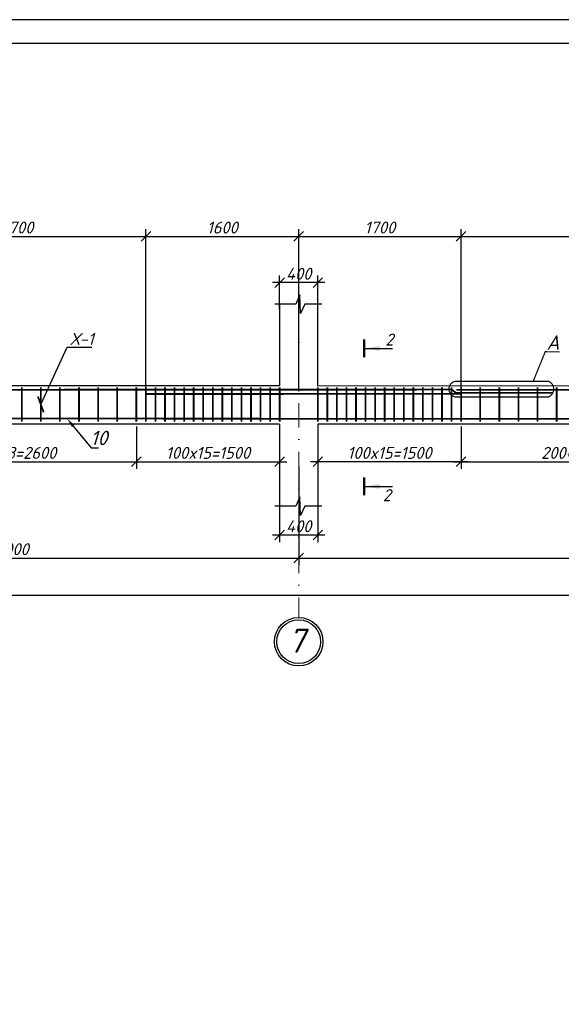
# Model space of a CAD drawing. Header units: millimetres. Extents: x -33345 to 4712671, y -3392 to 121473.
# Tile 524 of 656: x 2636372 to 2647713, y 65899 to 86501. Entities that reach past the tile are written whole.
import ezdxf
from ezdxf import colors
from ezdxf.entities.mleader import LeaderData, LeaderLine
from ezdxf.math import Vec2, Vec3

# ---------------------------------------------------------------- set-up
doc = ezdxf.new("R2010")
doc.units = ezdxf.units.MM
doc.linetypes.add('DASHDOTX2', pattern=[50.8, 25.4, -12.7, 0, -12.7])
doc.layers.add('0.25', color=7, linetype='Continuous', lineweight=25)
doc.layers.add('АСО-Текст', color=7, linetype='Continuous', lineweight=20)
doc.layers.add('Лист', color=7, linetype='Continuous')
doc.styles.add('_text', font='isocpeui.ttf')
doc.styles.add('Arch-Dim', font='isocpeui.ttf', dxfattribs={"height": 200})
doc.styles.add('GOST 2.304', font='isocpeui.ttf')
doc.styles.add('RUSS', font='RUSS.shx', dxfattribs={"width": 0.8, "oblique": 15, "height": 250})
doc.styles.add('Тохир', font='isocpeui.ttf', dxfattribs={"oblique": 2, "height": 250})
doc.dimstyles.new('Islom 94', dxfattribs={"dimtxt": 250, "dimasz": 200, "dimexe": 150, "dimexo": 100, "dimgap": 60, "dimtad": 1, "dimdec": 0, "dimtxsty": '_text', "dimblk": 'OBLIQUE', "dimcen": 0, "dimdle": 150, "dimadec": 0, "dimazin": 0, "dimtfac": 1, "dimtdec": 0, "dimtmove": 0, "dimatfit": 3, "dimfxl": 1, "dimarcsym": 0})

# ---------------------------------------------------------------- blocks, each defined once
blk = doc.blocks.new('*U327')
at = {"layer": '0.25', "color": 5, "linetype": 'Continuous', "lineweight": 25, "ltscale": 100}
blk.add_lwpolyline([(-125914, 0), (0, 0), (0, 42000), (-125914, 42000), (-125914, 0)], dxfattribs=at)
at = {"layer": '0.25', "color": 7, "linetype": 'Continuous', "lineweight": 30, "ltscale": 100}
blk.add_lwpolyline([(-123914, 500), (-500, 500), (-500, 41500), (-123914, 41500), (-123914, 500)], dxfattribs=at)
blk = doc.blocks.new('_Oblique')
at = {"color": 0, "linetype": 'ByBlock', "lineweight": -2}
blk.add_line((-0.5, -0.5), (0.5, 0.5), dxfattribs=at)
blk = doc.blocks.new('*D1420')
at = {"color": 0, "lineweight": -2, "ltscale": 10, "transparency": 16777216}
for p, q in [((2641815, 76322), (2641815, 75567)), ((2642615, 76322), (2642615, 75567)), ((2642765, 75717), (2641665, 75717))]:
    blk.add_line(p, q, dxfattribs=at)
at = {"layer": 'Defpoints', "color": 0, "ltscale": 10, "transparency": 16777216}
for p in [(2641815, 76422), (2642615, 76422), (2641815, 75717)]:
    blk.add_point(p, dxfattribs=at)
at = {"color": 0, "lineweight": -2, "ltscale": 10, "transparency": 16777216, "xscale": 200, "yscale": 200, "zscale": 200, "rotation": 180}
blk.add_blockref('_Oblique', (2641815, 75717), dxfattribs=at)
at = {"color": 0, "lineweight": -2, "ltscale": 10, "transparency": 16777216, "xscale": 200, "yscale": 200, "zscale": 200}
blk.add_blockref('_Oblique', (2642615, 75717), dxfattribs=at)
at = {"color": 0, "ltscale": 10, "transparency": 16777216, "insert": (2642215, 75902), "char_height": 250, "attachment_point": 5, "style": '_text'}
blk.add_mtext('400', dxfattribs=at)
blk = doc.blocks.new('*D1421')
at = {"color": 0, "lineweight": -2, "ltscale": 10, "transparency": 16777216}
for p, q in [((2642765, 81000), (2641665, 81000)), ((2641815, 80439), (2641815, 81150)), ((2642615, 80439), (2642615, 81150))]:
    blk.add_line(p, q, dxfattribs=at)
at = {"layer": 'Defpoints', "color": 0, "ltscale": 10, "transparency": 16777216}
for p in [(2641815, 81000), (2641815, 80339), (2642615, 80339)]:
    blk.add_point(p, dxfattribs=at)
at = {"color": 0, "lineweight": -2, "ltscale": 10, "transparency": 16777216, "xscale": 200, "yscale": 200, "zscale": 200, "rotation": 180}
blk.add_blockref('_Oblique', (2641815, 81000), dxfattribs=at)
at = {"color": 0, "lineweight": -2, "ltscale": 10, "transparency": 16777216, "xscale": 200, "yscale": 200, "zscale": 200}
blk.add_blockref('_Oblique', (2642615, 81000), dxfattribs=at)
at = {"color": 0, "ltscale": 10, "transparency": 16777216, "insert": (2642215, 81185), "char_height": 250, "attachment_point": 5, "style": '_text'}
blk.add_mtext('400', dxfattribs=at)
blk = doc.blocks.new('*D2875')
at = {"color": 0, "lineweight": -2, "ltscale": 10, "transparency": 16777216}
for p, q in [((2642215, 77152), (2642215, 75087)), ((2630215, 76940), (2630215, 75087)), ((2630065, 75237), (2642365, 75237))]:
    blk.add_line(p, q, dxfattribs=at)
at = {"layer": 'Defpoints', "color": 0, "ltscale": 10, "transparency": 16777216}
for p in [(2642215, 77252, 1359241), (2630215, 77040, 1359241), (2642215, 75237)]:
    blk.add_point(p, dxfattribs=at)
at = {"color": 0, "lineweight": -2, "ltscale": 10, "transparency": 16777216, "xscale": 200, "yscale": 200, "zscale": 200, "rotation": 180}
blk.add_blockref('_Oblique', (2630215, 75237), dxfattribs=at)
at = {"color": 0, "lineweight": -2, "ltscale": 10, "transparency": 16777216, "xscale": 200, "yscale": 200, "zscale": 200}
blk.add_blockref('_Oblique', (2642215, 75237), dxfattribs=at)
at = {"color": 0, "ltscale": 10, "transparency": 16777216, "insert": (2636215, 75422), "char_height": 250, "attachment_point": 5, "style": '_text'}
blk.add_mtext('6000', dxfattribs=at)
blk = doc.blocks.new('*D2876')
at = {"color": 0, "lineweight": -2, "ltscale": 10, "transparency": 16777216}
for p, q in [((2642215, 77152), (2642215, 75087)), ((2654215, 77152), (2654215, 75087)), ((2642065, 75237), (2654365, 75237))]:
    blk.add_line(p, q, dxfattribs=at)
at = {"layer": 'Defpoints', "color": 0, "ltscale": 10, "transparency": 16777216}
for p in [(2642215, 77252, 1359241), (2654215, 77252, 1359241), (2654215, 75237)]:
    blk.add_point(p, dxfattribs=at)
at = {"color": 0, "lineweight": -2, "ltscale": 10, "transparency": 16777216, "xscale": 200, "yscale": 200, "zscale": 200, "rotation": 180}
blk.add_blockref('_Oblique', (2642215, 75237), dxfattribs=at)
at = {"color": 0, "lineweight": -2, "ltscale": 10, "transparency": 16777216, "xscale": 200, "yscale": 200, "zscale": 200}
blk.add_blockref('_Oblique', (2654215, 75237), dxfattribs=at)
at = {"color": 0, "ltscale": 10, "transparency": 16777216, "insert": (2648215, 75422), "char_height": 250, "attachment_point": 5, "style": '_text'}
blk.add_mtext('6000', dxfattribs=at)
blk = doc.blocks.new('*D2880')
at = {"color": 0, "lineweight": -2, "ltscale": 10, "transparency": 16777216}
for p, q in [((2568215, 77052), (2568215, 74302)), ((2687015, 77052), (2687015, 74302)), ((2687165, 74452), (2568065, 74452))]:
    blk.add_line(p, q, dxfattribs=at)
at = {"layer": 'Defpoints', "color": 0, "ltscale": 10, "transparency": 16777216}
for p in [(2568215, 77152, 1359241), (2687015, 77152), (2568215, 74452)]:
    blk.add_point(p, dxfattribs=at)
at = {"color": 0, "lineweight": -2, "ltscale": 10, "transparency": 16777216, "xscale": 200, "yscale": 200, "zscale": 200, "rotation": 180}
blk.add_blockref('_Oblique', (2568215, 74452), dxfattribs=at)
at = {"color": 0, "lineweight": -2, "ltscale": 10, "transparency": 16777216, "xscale": 200, "yscale": 200, "zscale": 200}
blk.add_blockref('_Oblique', (2687015, 74452), dxfattribs=at)
at = {"color": 0, "ltscale": 10, "transparency": 16777216, "insert": (2627615, 74637), "char_height": 250, "attachment_point": 5, "style": '_text'}
blk.add_mtext('59400', dxfattribs=at)
blk = doc.blocks.new('*D1432')
at = {"color": 0, "lineweight": -2, "ltscale": 10, "transparency": 16777216}
for p, q in [((2638815, 77991), (2638815, 77102)), ((2641815, 77759), (2641815, 77102)), ((2638665, 77252), (2641965, 77252))]:
    blk.add_line(p, q, dxfattribs=at)
at = {"layer": 'Defpoints', "color": 0, "ltscale": 10, "transparency": 16777216}
for p in [(2638815, 78091), (2641815, 77859), (2641815, 77252)]:
    blk.add_point(p, dxfattribs=at)
at = {"color": 0, "lineweight": -2, "ltscale": 10, "transparency": 16777216, "xscale": 200, "yscale": 200, "zscale": 200, "rotation": 180}
blk.add_blockref('_Oblique', (2638815, 77252), dxfattribs=at)
at = {"color": 0, "lineweight": -2, "ltscale": 10, "transparency": 16777216, "xscale": 200, "yscale": 200, "zscale": 200}
blk.add_blockref('_Oblique', (2641815, 77252), dxfattribs=at)
at = {"color": 0, "ltscale": 10, "transparency": 16777216, "insert": (2640315, 77437), "char_height": 250, "attachment_point": 5, "style": '_text'}
blk.add_mtext('100x15=1500', dxfattribs=at)
blk = doc.blocks.new('*D1433')
at = {"color": 0, "lineweight": -2, "ltscale": 10, "transparency": 16777216}
for p, q in [((2633615, 77877), (2633615, 77102)), ((2638815, 77877), (2638815, 77102)), ((2633465, 77252), (2638965, 77252))]:
    blk.add_line(p, q, dxfattribs=at)
at = {"layer": 'Defpoints', "color": 0, "ltscale": 10, "transparency": 16777216}
for p in [(2633615, 77977, 1359241), (2638815, 77977, 1359241), (2638815, 77252)]:
    blk.add_point(p, dxfattribs=at)
at = {"color": 0, "lineweight": -2, "ltscale": 10, "transparency": 16777216, "xscale": 200, "yscale": 200, "zscale": 200, "rotation": 180}
blk.add_blockref('_Oblique', (2633615, 77252), dxfattribs=at)
at = {"color": 0, "lineweight": -2, "ltscale": 10, "transparency": 16777216, "xscale": 200, "yscale": 200, "zscale": 200}
blk.add_blockref('_Oblique', (2638815, 77252), dxfattribs=at)
at = {"color": 0, "ltscale": 10, "transparency": 16777216, "insert": (2636215, 77437), "char_height": 250, "attachment_point": 5, "style": '_text'}
blk.add_mtext('200*13=2600', dxfattribs=at)
blk = doc.blocks.new('*D1474')
at = {"color": 0, "lineweight": -2, "ltscale": 10, "transparency": 16777216}
for p, q in [((2645615, 77877), (2645615, 77102)), ((2650815, 77877), (2650815, 77102)), ((2645465, 77252), (2650965, 77252))]:
    blk.add_line(p, q, dxfattribs=at)
at = {"layer": 'Defpoints', "color": 0, "ltscale": 10, "transparency": 16777216}
for p in [(2645615, 77977, 1359241), (2650815, 77977, 1359241), (2650815, 77252)]:
    blk.add_point(p, dxfattribs=at)
at = {"color": 0, "lineweight": -2, "ltscale": 10, "transparency": 16777216, "xscale": 200, "yscale": 200, "zscale": 200, "rotation": 180}
blk.add_blockref('_Oblique', (2645615, 77252), dxfattribs=at)
at = {"color": 0, "lineweight": -2, "ltscale": 10, "transparency": 16777216, "xscale": 200, "yscale": 200, "zscale": 200}
blk.add_blockref('_Oblique', (2650815, 77252), dxfattribs=at)
at = {"color": 0, "ltscale": 10, "transparency": 16777216, "insert": (2648215, 77437), "char_height": 250, "attachment_point": 5, "style": '_text'}
blk.add_mtext('200*13=2600', dxfattribs=at)
blk = doc.blocks.new('*D1483')
at = {"color": 0, "lineweight": -2, "ltscale": 10, "transparency": 16777216}
for p, q in [((2645615, 77991), (2645615, 77102)), ((2642615, 77759), (2642615, 77102)), ((2645765, 77252), (2642465, 77252))]:
    blk.add_line(p, q, dxfattribs=at)
at = {"layer": 'Defpoints', "color": 0, "ltscale": 10, "transparency": 16777216}
for p in [(2645615, 78091), (2642615, 77859), (2642615, 77252)]:
    blk.add_point(p, dxfattribs=at)
at = {"color": 0, "lineweight": -2, "ltscale": 10, "transparency": 16777216, "xscale": 200, "yscale": 200, "zscale": 200, "rotation": 180}
blk.add_blockref('_Oblique', (2642615, 77252), dxfattribs=at)
at = {"color": 0, "lineweight": -2, "ltscale": 10, "transparency": 16777216, "xscale": 200, "yscale": 200, "zscale": 200}
blk.add_blockref('_Oblique', (2645615, 77252), dxfattribs=at)
at = {"color": 0, "ltscale": 10, "transparency": 16777216, "insert": (2644115, 77437), "char_height": 250, "attachment_point": 5, "style": '_text'}
blk.add_mtext('100x15=1500', dxfattribs=at)
blk = doc.blocks.new('*D2897')
at = {"color": 0, "lineweight": -2, "transparency": 16777216}
for p, q in [((2633615, 78773), (2633615, 82116)), ((2639015, 78769), (2639015, 82116)), ((2633465, 81966), (2639165, 81966))]:
    blk.add_line(p, q, dxfattribs=at)
at = {"layer": 'Defpoints', "color": 0, "transparency": 16777216}
for p in [(2639015, 81966), (2633615, 78673, 1359241), (2639015, 78669, 1359241)]:
    blk.add_point(p, dxfattribs=at)
at = {"color": 0, "lineweight": -2, "transparency": 16777216, "xscale": 200, "yscale": 200, "zscale": 200, "rotation": 180}
blk.add_blockref('_Oblique', (2633615, 81966), dxfattribs=at)
at = {"color": 0, "lineweight": -2, "transparency": 16777216, "xscale": 200, "yscale": 200, "zscale": 200}
blk.add_blockref('_Oblique', (2639015, 81966), dxfattribs=at)
at = {"color": 0, "lineweight": 0, "transparency": 16777216, "insert": (2636315, 82153), "char_height": 250, "attachment_point": 5, "style": '_text'}
blk.add_mtext('2700', dxfattribs=at)
blk = doc.blocks.new('*D2898')
at = {"color": 0, "lineweight": -2, "transparency": 16777216}
for p, q in [((2639015, 78769), (2639015, 82116)), ((2642215, 78771), (2642215, 82116)), ((2638865, 81966), (2642365, 81966))]:
    blk.add_line(p, q, dxfattribs=at)
at = {"layer": 'Defpoints', "color": 0, "transparency": 16777216}
for p in [(2642215, 81966), (2639015, 78669, 1359241), (2642215, 78671, 1359241)]:
    blk.add_point(p, dxfattribs=at)
at = {"color": 0, "lineweight": -2, "transparency": 16777216, "xscale": 200, "yscale": 200, "zscale": 200, "rotation": 180}
blk.add_blockref('_Oblique', (2639015, 81966), dxfattribs=at)
at = {"color": 0, "lineweight": -2, "transparency": 16777216, "xscale": 200, "yscale": 200, "zscale": 200}
blk.add_blockref('_Oblique', (2642215, 81966), dxfattribs=at)
at = {"color": 0, "lineweight": 0, "transparency": 16777216, "insert": (2640615, 82151), "char_height": 250, "attachment_point": 5, "style": '_text'}
blk.add_mtext('1600', dxfattribs=at)
blk = doc.blocks.new('*D2899')
at = {"color": 0, "lineweight": -2, "transparency": 16777216}
for p, q in [((2642215, 78771), (2642215, 82116)), ((2645615, 78773), (2645615, 82116)), ((2642065, 81966), (2645765, 81966))]:
    blk.add_line(p, q, dxfattribs=at)
at = {"layer": 'Defpoints', "color": 0, "transparency": 16777216}
for p in [(2645615, 81966), (2642215, 78671, 1359241), (2645615, 78673, 1359241)]:
    blk.add_point(p, dxfattribs=at)
at = {"color": 0, "lineweight": -2, "transparency": 16777216, "xscale": 200, "yscale": 200, "zscale": 200, "rotation": 180}
blk.add_blockref('_Oblique', (2642215, 81966), dxfattribs=at)
at = {"color": 0, "lineweight": -2, "transparency": 16777216, "xscale": 200, "yscale": 200, "zscale": 200}
blk.add_blockref('_Oblique', (2645615, 81966), dxfattribs=at)
at = {"color": 0, "lineweight": 0, "transparency": 16777216, "insert": (2643915, 82153), "char_height": 250, "attachment_point": 5, "style": '_text'}
blk.add_mtext('1700', dxfattribs=at)
blk = doc.blocks.new('*D2900')
at = {"color": 0, "lineweight": -2, "transparency": 16777216}
for p, q in [((2645615, 78773), (2645615, 82116)), ((2651015, 78769), (2651015, 82116)), ((2645465, 81966), (2651165, 81966))]:
    blk.add_line(p, q, dxfattribs=at)
at = {"layer": 'Defpoints', "color": 0, "transparency": 16777216}
for p in [(2651015, 81966), (2645615, 78673, 1359241), (2651015, 78669, 1359241)]:
    blk.add_point(p, dxfattribs=at)
at = {"color": 0, "lineweight": -2, "transparency": 16777216, "xscale": 200, "yscale": 200, "zscale": 200, "rotation": 180}
blk.add_blockref('_Oblique', (2645615, 81966), dxfattribs=at)
at = {"color": 0, "lineweight": -2, "transparency": 16777216, "xscale": 200, "yscale": 200, "zscale": 200}
blk.add_blockref('_Oblique', (2651015, 81966), dxfattribs=at)
at = {"color": 0, "lineweight": 0, "transparency": 16777216, "insert": (2648315, 82153), "char_height": 250, "attachment_point": 5, "style": '_text'}
blk.add_mtext('2700', dxfattribs=at)
blk = doc.blocks.new('_ArchTick')
at = {"color": 0, "linetype": 'ByBlock', "const_width": 0.15}
blk.add_lwpolyline([(-0.5, -0.5), (0.5, 0.5)], dxfattribs=at)
blk = doc.blocks.new('asdfsad')
at = {"layer": 'АСО-Текст', "char_height": 300, "width": 4488.273, "attachment_point": 1, "style": 'RUSS'}
for insert in [(1262235.5, -413358.2), (1255930.4, -416387.8)]:
    blk.add_mtext('\\pi1133.11364;Продольная\\P\\pi1308.11364;арматура \\P\\pi1474.93182;колонны', dxfattribs=dict(at, insert=insert))

msp = doc.modelspace()

# ---------------------------------------------------------------- linework, layer by layer
at = {"color": 177, "ltscale": 10, "true_color": 0x293189}
for p, q in [((2641814.996, 80553.939), (2641814.996, 78841.039)), ((2641814.996, 80550.332), (2641814.996, 78841.039)), ((2641814.996, 78041.039), (2641814.996, 76324.533))]:
    msp.add_line(p, q, dxfattribs=at)
at = {"color": 1, "linetype": 'DASHDOTX2', "lineweight": 5, "ltscale": 20}
msp.add_line((2642215.152, 80510.221), (2642215.152, 73993.17), dxfattribs=at)
at = {"color": 177, "lineweight": 25, "ltscale": 10, "true_color": 0x293189}
for p, q in [((2642614.996, 78834.955), (2642614.996, 80550.332)), ((2641814.996, 78841.039), (2630614.996, 78834.955)), ((2653814.996, 78841.039), (2642614.996, 78834.955)), ((2641814.996, 78041.039), (2630614.996, 78038.644)), ((2653814.996, 78041.039), (2642614.996, 78038.644)), ((2642614.996, 78038.644), (2642614.996, 76324.533))]:
    msp.add_line(p, q, dxfattribs=at)
at = {"color": 116, "true_color": 0x136734}
for p, q in [((2643606.849, 79622.392), (2644178.557, 79622.393)), ((2643606.849, 76735.179), (2644178.557, 76735.18))]:
    msp.add_line(p, q, dxfattribs=at)
at = {"color": 7}
for points in [[(2642700.999, 80550.332), (2642343.594, 80550.332), (2642252.343, 80356.153), (2642243.559, 80549.22), (2642235.828, 80740.959), (2642154.065, 80550.332), (2641715.751, 80550.332)], [(2642700.999, 76324.533), (2642343.594, 76324.533), (2642252.343, 76130.353), (2642243.559, 76323.42), (2642235.828, 76515.16), (2642154.065, 76324.533), (2641715.751, 76324.533)]]:
    msp.add_lwpolyline(points, dxfattribs=at)
at = {"color": 116, "linetype": 'Continuous', "lineweight": 50, "ltscale": 100, "true_color": 0x136734}
for points in [[(2643581.849, 79437.668), (2643581.849, 79807.116)], [(2643581.849, 76550.455), (2643581.849, 76919.903)]]:
    msp.add_lwpolyline(points, dxfattribs=at)
at = {"color": 18, "true_color": 0x000000, "const_width": 25, "elevation": -1359241.496}
msp.add_lwpolyline([(2647124.287, 78934.496), (2647375.734, 79553.184), (2647680.546, 79552.169)], dxfattribs=at)
msp.add_lwpolyline([(2647446.041, 78608.572), (2645489.921, 78608.572, -0.795863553), (2645489.921, 78934.496), (2647446.041, 78934.496, -0.661963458), (2647446.041, 78608.572)], format="xyb", dxfattribs=at)
at = {"ltscale": 100, "const_width": 36.895, "elevation": -1359241.496}
for points in [[(2647526.34, 78695.24), (2645525.568, 78693.741), (2645525.568, 78693.741), (2645525.568, 78693.741), (2645525.568, 78693.741, -0.177499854), (2645486.787, 78707.94), (2645440.536, 78747.081, 0.177499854), (2645401.755, 78761.281), (2643894.787, 78760.683), (2625512.32, 78755.928)], [(2668125.2, 78695.24), (2666124.428, 78693.741), (2666124.428, 78693.741), (2666124.428, 78693.741), (2666124.428, 78693.741, -0.177499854), (2666085.647, 78707.94), (2666039.396, 78747.081, 0.177499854), (2666000.615, 78761.281), (2665945.647, 78760.683), (2645516.948, 78755.928)]]:
    msp.add_lwpolyline(points, format="xyb", dxfattribs=at)
at = {"color": 32, "ltscale": 100, "true_color": 0xcd6928, "const_width": 36.895}
for points in [[(2636414.996, 78810.129), (2636414.996, 78091.476)], [(2636814.996, 78810.129), (2636814.996, 78091.476)], [(2637214.996, 78810.129), (2637214.996, 78091.476)], [(2637614.996, 78810.129), (2637614.996, 78091.476)], [(2638014.996, 78810.129), (2638014.996, 78091.476)], [(2638414.996, 78810.129), (2638414.996, 78091.476)], [(2638814.996, 78810.129), (2638814.996, 78091.476)], [(2639014.996, 78810.129), (2639014.996, 78091.476)], [(2639214.996, 78810.129), (2639214.996, 78091.476)], [(2639414.996, 78810.129), (2639414.996, 78091.476)], [(2639414.996, 78810.129), (2639414.996, 78091.476)], [(2639614.996, 78810.129), (2639614.996, 78091.476)], [(2639814.996, 78810.129), (2639814.996, 78091.476)], [(2640014.996, 78810.129), (2640014.996, 78091.476)], [(2640214.996, 78810.129), (2640214.996, 78091.476)], [(2640414.996, 78810.129), (2640414.996, 78091.476)], [(2640614.996, 78810.129), (2640614.996, 78091.476)], [(2640814.996, 78810.129), (2640814.996, 78091.476)], [(2641014.996, 78810.129), (2641014.996, 78091.476)], [(2641214.996, 78810.129), (2641214.996, 78091.476)], [(2641414.996, 78810.129), (2641414.996, 78091.476)], [(2641614.996, 78810.129), (2641614.996, 78091.476)], [(2641814.996, 78810.129), (2641814.996, 78091.476)], [(2642614.996, 78810.129), (2642614.996, 78091.476)], [(2642814.996, 78810.129), (2642814.996, 78091.476)], [(2643014.996, 78810.129), (2643014.996, 78091.476)], [(2643214.996, 78810.129), (2643214.996, 78091.476)], [(2643414.996, 78810.129), (2643414.996, 78091.476)], [(2643614.996, 78810.129), (2643614.996, 78091.476)], [(2643814.996, 78810.129), (2643814.996, 78091.476)], [(2644014.996, 78810.129), (2644014.996, 78091.476)], [(2644214.996, 78810.129), (2644214.996, 78091.476)], [(2644414.996, 78810.129), (2644414.996, 78091.476)], [(2644614.996, 78810.129), (2644614.996, 78091.476)], [(2644814.996, 78810.129), (2644814.996, 78091.476)], [(2645014.996, 78810.129), (2645014.996, 78091.476)], [(2645014.996, 78810.129), (2645014.996, 78091.476)], [(2645214.996, 78810.129), (2645214.996, 78091.476)], [(2645414.996, 78810.129), (2645414.996, 78091.476)], [(2645614.996, 78810.129), (2645614.996, 78091.476)], [(2646014.996, 78810.129), (2646014.996, 78091.476)], [(2646414.996, 78810.129), (2646414.996, 78091.476)], [(2646814.996, 78810.129), (2646814.996, 78091.476)], [(2647214.996, 78810.129), (2647214.996, 78091.476)], [(2647614.996, 78810.129), (2647614.996, 78091.476)]]:
    msp.add_lwpolyline(points, dxfattribs=at)
at = {"color": 5, "ltscale": 100, "const_width": 36.895}
msp.add_lwpolyline([(2639014.996, 78668.616), (2645614.996, 78672.533)], dxfattribs=at)
at = {"ltscale": 100, "const_width": 36.895}
msp.add_lwpolyline([(2651088.016, 78215.906), (2649087.244, 78218.124), (2649087.244, 78218.124), (2649087.244, 78218.124), (2649087.244, 78218.124, 0.177499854), (2649048.458, 78203.938), (2649002.193, 78164.814, -0.177499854), (2648963.407, 78150.629), (2642295.415, 78151.277), (2632658.89, 78160.896)], format="xyb", dxfattribs=at)
at = {"color": 18, "ltscale": 15, "true_color": 0x000000}
msp.add_circle((2642215.152, 73485.656), 507.514, dxfattribs=at)
at = {"color": 1, "lineweight": 30, "ltscale": 15}
msp.add_circle((2642215.152, 73485.656), 457.514, dxfattribs=at)
at = {"color": 116, "true_color": 0x136734}
for points in [[(2643606.849, 79622.392), (2643907.299, 79672.671), (2643907.299, 79572.115)], [(2643606.849, 76735.179), (2643907.299, 76785.458), (2643907.299, 76684.902)]]:
    msp.add_solid(points, dxfattribs=at)

# ---------------------------------------------------------------- block references
at = {"lineweight": 25, "xscale": 0.9162906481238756, "yscale": 0.9162906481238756, "zscale": 0.9162906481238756}
for p in [(1103190.092, 458811.149, 1359241.5), (1145190.092, 458811.149, 1359241.5)]:
    msp.add_blockref('asdfsad', p, dxfattribs=at)
at = {"layer": 'Лист', "ltscale": 100, "transparency": 33554687}
msp.add_blockref('*U327', (2690204.686, 44501.326, 1359241.5), dxfattribs=at)

# ---------------------------------------------------------------- texts
at = {"color": 116, "true_color": 0x136734, "style": '_text'}
msp.add_text('2', height=250, dxfattribs=at).set_placement((2643975.902, 76426.34))
at = {"color": 116, "true_color": 0x136734, "insert": (2644029.323, 79933.296), "char_height": 250, "width": 186.33523, "attachment_point": 1, "style": '_text'}
msp.add_mtext('2', dxfattribs=at)
at = {"color": 18, "true_color": 0x000000, "insert": (2647403.58, 79896.773, -1359241.496), "char_height": 300, "width": 227.18182, "attachment_point": 1, "style": 'Arch-Dim'}
msp.add_mtext('A', dxfattribs=at)
at = {"insert": (2642344.825, 73257.669, 473082.499), "char_height": 500, "width": 333.15362, "attachment_point": 9, "style": 'GOST 2.304'}
msp.add_mtext('7', dxfattribs=at)

# ---------------------------------------------------------------- dimensions: what is measured, and where the dimension line sits
at = {"color": 154, "lineweight": 0}
for base, p1, p2, picture, middle in [((2639014.996, 81965.919, -1359241.496), (2633614.996, 78672.533), (2639014.996, 78668.616), '*D2897', (2636314.996, 82152.529, -1359241.496)), ((2642215.152, 81965.919, -1359241.496), (2639014.996, 78668.616), (2642215.152, 78670.515), '*D2898', (2640615.074, 82150.919, -1359241.496)), ((2645614.996, 81965.919, -1359241.496), (2642215.152, 78670.515), (2645614.996, 78672.533), '*D2899', (2643915.074, 82152.529, -1359241.496)), ((2651014.996, 81965.919, -1359241.496), (2645614.996, 78672.533), (2651014.996, 78668.616), '*D2900', (2648314.996, 82152.529, -1359241.496))]:
    dim = msp.add_linear_dim(base=base, p1=p1, p2=p2, dimstyle='Islom 94', override={"dimlfac": 0.5, "dimtmove": 1}, dxfattribs=at)
    dim.commit()
    dim.dimension.update_dxf_attribs({"geometry": picture, "text_midpoint": middle})
at = {"color": 177, "ltscale": 10, "true_color": 0x293189}
for base, p1, p2, text, picture, middle in [((2641814.996, 80999.817), (2642614.996, 80338.989), (2641814.996, 80338.989), '400', '*D1421', (2642214.996, 81184.817)), ((2642614.996, 77251.951), (2645614.996, 78091.476), (2642614.996, 77859.271), '100x15=<>', '*D1483', (2644114.996, 77436.951)), ((2638814.996, 77251.951, -1359241.496), (2633614.996, 77977.376), (2638814.996, 77977.376), '200*13=<>', '*D1433', (2636214.996, 77436.951, -1359241.496)), ((2650814.996, 77251.951, -1359241.496), (2645614.996, 77977.376), (2650814.996, 77977.376), '200*13=<>', '*D1474', (2648214.996, 77436.951, -1359241.496)), ((2641814.996, 75717.454), (2642614.996, 76421.806), (2641814.996, 76421.806), '400', '*D1420', (2642214.996, 75902.454))]:
    dim = msp.add_linear_dim(base=base, p1=p1, p2=p2, text=text, dimstyle='Islom 94', override={"dimlfac": 0.5}, dxfattribs=at)
    dim.commit()
    dim.dimension.update_dxf_attribs({"geometry": picture, "text_midpoint": middle})
dim = msp.add_linear_dim(base=(2641814.996, 77251.951), p1=(2638814.996, 78091.476), p2=(2641814.996, 77859.271), angle=180, text='100x15=<>', dimstyle='Islom 94', override={"dimlfac": 0.5}, dxfattribs=at)
dim.commit()
dim.dimension.update_dxf_attribs({"geometry": '*D1432', "text_midpoint": (2640314.996, 77436.951)})
for base, p1, p2, picture, middle in [((2568215.152, 74452.396, -1359241.496), (2687015.152, 77151.696, -1359241.496), (2568215.152, 77151.696), '*D2880', (2627615.152, 74637.396, -1359241.496)), ((2642215.152, 75236.924, -1359241.496), (2630215.152, 77039.932), (2642215.152, 77251.696), '*D2875', (2636215.152, 75421.924, -1359241.496)), ((2654215.152, 75236.924, -1359241.496), (2642215.152, 77251.696), (2654215.152, 77251.696), '*D2876', (2648215.152, 75421.924, -1359241.496))]:
    dim = msp.add_linear_dim(base=base, p1=p1, p2=p2, dimstyle='Islom 94', override={"dimlfac": 0.5}, dxfattribs=at)
    dim.commit()
    dim.dimension.update_dxf_attribs({"geometry": picture, "text_midpoint": middle})

# ---------------------------------------------------------------- leaders
at = {"lineweight": 25}
ml = msp.add_multileader_mtext('Standard', dxfattribs=at)
ml.set_content('Х-1', color=256, style='Тохир')
ml.set_leader_properties()
ml.set_arrow_properties(name='ARCHTICK')
ml.build(insert=Vec2(0, 0))
ml.multileader.update_dxf_attribs({"text_left_attachment_type": 6, "text_right_attachment_type": 6, "dogleg_length": 0.36, "arrow_head_size": 250})
ctx = ml.context
ctx.base_point, ctx.char_height, ctx.arrow_head_size, ctx.plane_origin = Vec3(2637370.171, 79645.892), 250, 250, Vec3(2618011.698, 75472.118)
ctx.left_attachment, ctx.right_attachment, ctx.text_align_type = 6, 6, 1
notes = []
notes.append((ctx, [(1, (1, 1, 0), (2637369.811, 79645.892), (1, 0), 0.36, [(0, [(2636814.996, 78450.802)], 0, [])])]))
ctx.mtext.insert, ctx.mtext.alignment, ctx.mtext.flow_direction = Vec3(2637675.219, 79945.892), 2, 5
at = {"color": 226, "lineweight": 25, "true_color": 0x691c66}
ml = msp.add_multileader_mtext('Standard', dxfattribs=at)
ml.set_content('10', color=(105, 28, 102), style='Тохир')
ml.set_leader_properties()
ml.build(insert=Vec2(0, 0))
ml.multileader.update_dxf_attribs({"text_left_attachment_type": 6, "text_right_attachment_type": 6, "dogleg_length": 0.36, "arrow_head_size": 200})
ctx = ml.context
ctx.base_point, ctx.char_height, ctx.arrow_head_size, ctx.plane_origin = Vec3(2637870.317, 77540.128), 300, 200, Vec3(2614415.677, 73646.885)
ctx.left_attachment, ctx.right_attachment, ctx.text_align_type = 6, 6, 1
notes.append((ctx, [(1, (1, 1, 0), (2637869.957, 77540.128), (1, 0), 0.36, [(0, [(2637366.56, 78152.924)], 0, [])])]))
ctx.mtext.insert, ctx.mtext.width, ctx.mtext.alignment, ctx.mtext.flow_direction = Vec3(2638028.578, 77900.128), 148.95385, 2, 5
for ctx, leaders in notes:
    for number, flags, end, landing, length, lines in leaders:
        leader = LeaderData()
        leader.index, (leader.has_last_leader_line, leader.has_dogleg_vector, leader.attachment_direction) = number, flags
        leader.last_leader_point, leader.dogleg_vector, leader.dogleg_length = Vec3(end), Vec3(landing), length
        for number, points, colour, breaks in lines:
            line = LeaderLine()
            line.index, line.vertices, line.color, line.breaks = number, Vec3.list(points), colors.encode_raw_color(colour), breaks
            leader.lines.append(line)
        ctx.leaders.append(leader)

doc.saveas('drawing.dxf')
